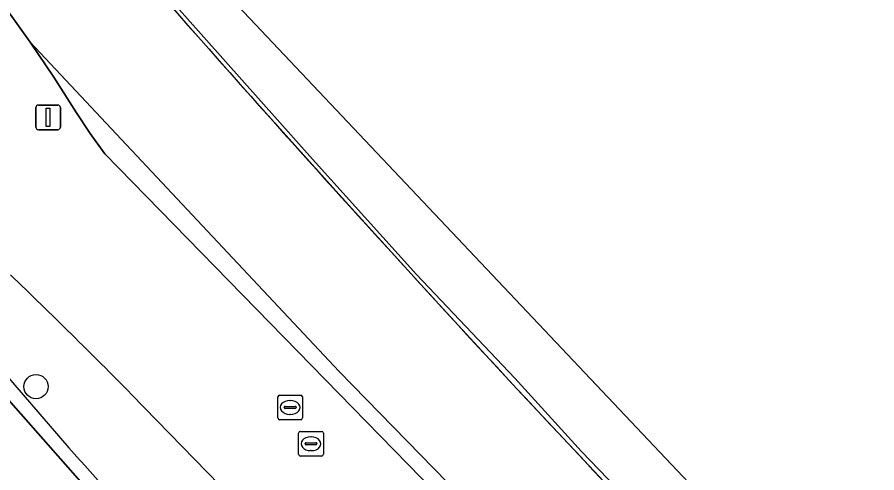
# Model space of a CAD drawing. Extents: x 159716 to 160783, y 383290 to 384031.
# Drawn here: x 160387.63 to 160422.45, y 383896.63 to 383915.1 of the extents above; entities that cross this region are included whole.
import ezdxf

# ---------------------------------------------------------------- set-up
doc = ezdxf.new("R2010")
doc.units = 0
for name, color, linetype in [('IMGEO_Berm_groen', 7, 'Continuous'), ('IMGEO_Boom', 7, 'Continuous'), ('IMGEO_Fietspad_gesloten', 7, 'Continuous'), ('IMGEO_Geluidsscherm', 7, 'Continuous'), ('IMGEO_Hek', 7, 'Continuous'), ('IMGEO_Kolk', 7, 'Continuous'), ('IMGEO_Lichtmast', 7, 'Continuous'), ('IMGEO_Muur', 7, 'Continuous'), ('IMGEO_OVBaan_gesloten', 7, 'Continuous'), ('IMGEO_Rijbaan_lokaal_gesloten', 7, 'Continuous'), ('IMGEO_Rioolput', 7, 'Continuous'), ('IMGEO_Spoorbaan_halfverhard', 7, 'Continuous')]:
    doc.layers.add(name, color=color, linetype=linetype)

msp = doc.modelspace()

# ---------------------------------------------------------------- linework, layer by layer
at = {"layer": 'IMGEO_Berm_groen'}
for points in [[(160388.159, 383914.086), (160389.112, 383912.664), (160390.028, 383911.218), (160390.59, 383910.386), (160391.175, 383909.556), (160411.256, 383888.974), (160419.877, 383880.211), (160424.394, 383875.853)], [(160414.62, 383886.497), (160408.903, 383892.291), (160400.67, 383900.732), (160388.159, 383914.086)], [(160378.878, 383909.256), (160381.909, 383905.71), (160383.543, 383903.798), (160392.896, 383893.204)], [(160406.643, 383884.887), (160400.437, 383891.388), (160392.26, 383899.807)]]:
    msp.add_lwpolyline(points, dxfattribs=at)
msp.add_arc((160220.413, 383730.738), 241.072, 44.53302, 46.17201, dxfattribs=at)
at = {"layer": 'IMGEO_Boom'}
msp.add_circle((160388.39, 383900.12), 0.489, dxfattribs=at)
at = {"layer": 'IMGEO_Fietspad_gesloten'}
for points in [[(160449.937, 383858.246), (160444.192, 383863.572), (160437.764, 383869.67), (160431.407, 383875.842), (160425.122, 383882.088), (160418.26, 383888.908), (160410.995, 383896.697), (160407.872, 383900.035), (160404.249, 383903.964), (160400.654, 383907.919), (160397.087, 383911.899), (160393.276, 383916.219), (160389.324, 383920.771), (160387.918, 383922.408), (160387.009, 383923.465), (160383.703, 383927.366), (160336.884, 383983.521), (160335.571, 383984.161)], [(160358.597, 383949.804), (160360.688, 383946.552), (160361.237, 383945.604), (160374.032, 383930.792), (160382.82, 383920.838), (160386.793, 383915.994), (160388.159, 383914.086), (160400.67, 383900.732), (160408.903, 383892.291), (160414.62, 383886.497)]]:
    msp.add_lwpolyline(points, dxfattribs=at)
at = {"layer": 'IMGEO_Geluidsscherm'}
msp.add_lwpolyline([(160502.356, 383814.501), (160498.702, 383817.429), (160491.344, 383823.145), (160485.487, 383827.819), (160478.435, 383833.615), (160469.946, 383840.757), (160463.446, 383846.335), (160455.836, 383853.122), (160453.27, 383855.51), (160448.97, 383859.365), (160441.485, 383866.329), (160432.781, 383874.71), (160424.316, 383883.125), (160410.483, 383897.493), (160407.783, 383900.461), (160403.8, 383904.674), (160399.592, 383909.351), (160391.667, 383918.267), (160388.002, 383922.479)], dxfattribs=at)
at = {"layer": 'IMGEO_Hek'}
msp.add_lwpolyline([(160381.904, 383905.716), (160382.975, 383905.45), (160389.723, 383897.636)], dxfattribs=at)
msp.add_arc((160734.952, 384205.46), 462.535, 221.72182, 225.54288, dxfattribs=at)
at = {"layer": 'IMGEO_Kolk'}
for p, q in [((160398.184, 383898.85), (160398.184, 383899.702)), ((160398.259, 383899.776), (160399.111, 383899.776)), ((160398.672, 383899.556), (160398.697, 383899.556)), ((160399.185, 383899.702), (160399.185, 383898.85)), ((160398.443, 383899.27), (160398.443, 383899.282)), ((160398.881, 383899.233), (160398.483, 383899.233)), ((160398.486, 383899.319), (160398.884, 383899.319)), ((160398.927, 383899.282), (160398.927, 383899.27)), ((160398.695, 383898.996), (160398.67, 383898.996)), ((160399.111, 383898.776), (160398.259, 383898.776))]:
    msp.add_line(p, q, dxfattribs=at)
for points in [[(160398.184, 383898.85), (160398.184, 383899.702)], [(160398.259, 383899.776), (160399.111, 383899.776)], [(160399.185, 383899.702), (160399.185, 383898.85)], [(160399.111, 383898.776), (160398.259, 383898.776)]]:
    msp.add_lwpolyline(points, dxfattribs=at)
for centre, radius, start, end in [((160398.261, 383899.7), 0.0765, 91.552, 178.448), ((160398.261, 383899.7), 0.0765, 91.552, 178.448), ((160399.109, 383899.7), 0.0765, 1.552, 88.448), ((160399.109, 383899.7), 0.0765, 1.552, 88.448), ((160398.483, 383899.279), 0.0403, 85.8775, 175.7526), ((160398.48, 383899.269), 0.0366, 178.938, 274.7102), ((160398.884, 383899.276), 0.043, 264.8664, 352.4533), ((160398.888, 383899.281), 0.0386, 1.7309, 96.639), ((160398.261, 383898.852), 0.0765, 181.552, 268.448), ((160398.261, 383898.852), 0.0765, 181.552, 268.448), ((160399.109, 383898.852), 0.0765, 271.552, 358.448), ((160399.109, 383898.852), 0.0765, 271.552, 358.448)]:
    msp.add_arc(centre, radius, start, end, dxfattribs=at)
for centre, major_axis, ratio, start_param, end_param in [((160398.671, 383899.276), (-0.387, 0.002), 0.722429, 4.712389, 7.853982), ((160398.696, 383899.276), (-0.39, 0.002), 0.717154, 1.570796, 4.712389)]:
    msp.add_ellipse(centre, major_axis=major_axis, ratio=ratio, start_param=start_param, end_param=end_param, dxfattribs=at)
at = {"layer": 'IMGEO_Lichtmast'}
for p, q in [((160388.386, 383910.64), (160388.386, 383911.44)), ((160388.386, 383911.44), (160388.386, 383910.64)), ((160388.486, 383911.54), (160389.276, 383911.54)), ((160389.276, 383911.54), (160388.486, 383911.54)), ((160389.376, 383911.44), (160389.376, 383910.64)), ((160389.376, 383910.64), (160389.376, 383911.44)), ((160389.276, 383910.54), (160388.486, 383910.54)), ((160388.486, 383910.54), (160389.276, 383910.54))]:
    msp.add_line(p, q, dxfattribs=at)
msp.add_lwpolyline([(160388.806, 383911.415), (160388.956, 383911.415), (160388.956, 383910.665), (160388.806, 383910.665), (160388.806, 383911.415)], dxfattribs=at)
for centre, start, end in [((160388.486, 383911.44), 90, 180), ((160388.486, 383911.44), 90, 180), ((160389.276, 383911.44), 0, 90), ((160389.276, 383911.44), 360, 90), ((160388.486, 383910.64), 180, 270), ((160388.486, 383910.64), 180, 270), ((160389.276, 383910.64), 270, 0), ((160389.276, 383910.64), 270, 0)]:
    msp.add_arc(centre, 0.1, start, end, dxfattribs=at)
at = {"layer": 'IMGEO_Muur'}
for centre, radius, start, end in [((160956.501, 384409.499), 748.698, 220.087832, 221.653156), ((160954.476, 384407.761), 746.031, 221.656785, 224.119541)]:
    msp.add_arc(centre, radius, start, end, dxfattribs=at)
at = {"layer": 'IMGEO_OVBaan_gesloten'}
msp.add_lwpolyline([(160392.896, 383893.204), (160383.543, 383903.798), (160381.909, 383905.71)], dxfattribs=at)
at = {"layer": 'IMGEO_Rijbaan_lokaal_gesloten'}
for points in [[(160424.394, 383875.853), (160419.877, 383880.211), (160411.256, 383888.974), (160391.175, 383909.556), (160390.59, 383910.386), (160390.028, 383911.218), (160389.112, 383912.664), (160388.159, 383914.086), (160386.793, 383915.994), (160382.82, 383920.838), (160374.032, 383930.792), (160361.237, 383945.604)], [(160392.26, 383899.807), (160400.437, 383891.388), (160406.643, 383884.887)]]:
    msp.add_lwpolyline(points, dxfattribs=at)
msp.add_arc((160220.413, 383730.738), 241.072, 44.53302, 46.17201, dxfattribs=at)
at = {"layer": 'IMGEO_Rioolput'}
for p, q in [((160399.029, 383897.379), (160399.029, 383898.231)), ((160399.104, 383898.305), (160399.956, 383898.305)), ((160400.03, 383898.231), (160400.03, 383897.379)), ((160399.288, 383897.799), (160399.288, 383897.811)), ((160399.331, 383897.848), (160399.729, 383897.848)), ((160399.517, 383898.085), (160399.542, 383898.085)), ((160399.772, 383897.811), (160399.772, 383897.799)), ((160399.726, 383897.762), (160399.328, 383897.762)), ((160399.54, 383897.525), (160399.515, 383897.525)), ((160399.956, 383897.305), (160399.104, 383897.305))]:
    msp.add_line(p, q, dxfattribs=at)
for points in [[(160399.029, 383897.379), (160399.029, 383898.231)], [(160399.104, 383898.305), (160399.956, 383898.305)], [(160400.03, 383898.231), (160400.03, 383897.379)], [(160399.956, 383897.305), (160399.104, 383897.305)]]:
    msp.add_lwpolyline(points, dxfattribs=at)
for centre, radius, start, end in [((160399.106, 383898.229), 0.0765, 91.552, 178.448), ((160399.106, 383898.229), 0.0765, 91.552, 178.448), ((160399.954, 383898.229), 0.0765, 1.552, 88.448), ((160399.954, 383898.229), 0.0765, 1.552, 88.448), ((160399.328, 383897.808), 0.0403, 85.8775, 175.7526), ((160399.733, 383897.81), 0.0386, 1.7309, 96.639), ((160399.325, 383897.798), 0.0366, 178.938, 274.7102), ((160399.729, 383897.805), 0.043, 264.8664, 352.4533), ((160399.106, 383897.381), 0.0765, 181.552, 268.448), ((160399.106, 383897.381), 0.0765, 181.552, 268.448), ((160399.954, 383897.381), 0.0765, 271.552, 358.448), ((160399.954, 383897.381), 0.0765, 271.552, 358.448)]:
    msp.add_arc(centre, radius, start, end, dxfattribs=at)
for centre, major_axis, ratio, start_param, end_param in [((160399.516, 383897.805), (-0.387, 0.002), 0.722429, 4.712389, 7.853982), ((160399.541, 383897.805), (-0.39, 0.002), 0.717154, 1.570796, 4.712389)]:
    msp.add_ellipse(centre, major_axis=major_axis, ratio=ratio, start_param=start_param, end_param=end_param, dxfattribs=at)
at = {"layer": 'IMGEO_Spoorbaan_halfverhard'}
msp.add_lwpolyline([(160431.686, 383878.379), (160392.82, 383919.531), (160389.483, 383923.713), (160388.288, 383922.718), (160387.918, 383922.408), (160389.324, 383920.771), (160393.276, 383916.219), (160397.087, 383911.899), (160400.654, 383907.919), (160404.249, 383903.964), (160407.872, 383900.035), (160410.995, 383896.697), (160418.26, 383888.908), (160425.122, 383882.088)], dxfattribs=at)

doc.saveas('drawing.dxf')
